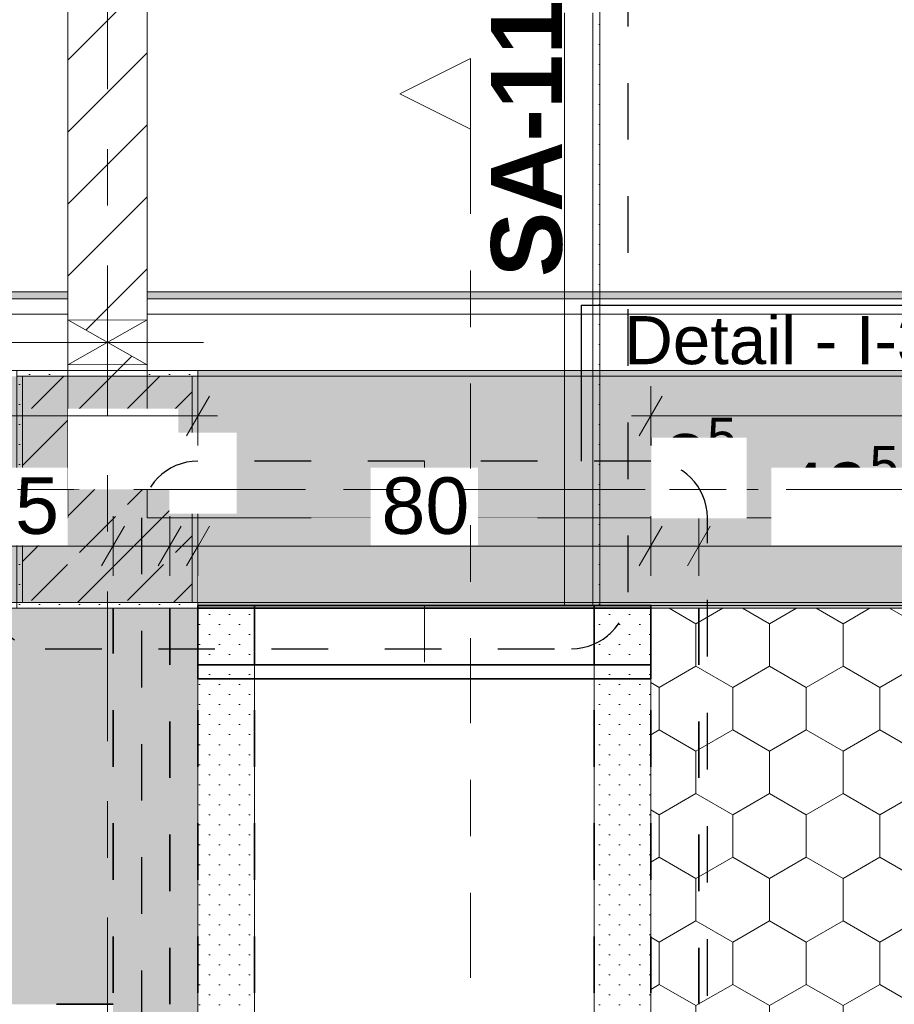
# Model space of a CAD drawing. Header units: metres. Extents: x -3.6 to 85.2, y -11 to 16.8.
# Tile 397 of 508: x 32.8 to 34.3, y 7.4 to 9.1. Entities that reach past the tile are written whole.
import ezdxf

# ---------------------------------------------------------------- set-up
doc = ezdxf.new("R2010")
doc.units = ezdxf.units.M
doc.header["$MEASUREMENT"] = 0
for name, pattern in [('Achse', [0.2, 0.1, -0.05, 0, -0.05]), ('Punktlinie eng', [0.0375, 0.0125, -0.025]), ('Punktlinie weit', [0.06, 0.01, -0.05]), ('Schnittlinie', [0.3, 0.15, -0.075, 0, -0.075]), ('Strichlinie doppelt', [0.546806, 0.264583, -0.105833, 0.070556, -0.105833]), ('Strichlinie eng', [0.115, 0.075, -0.04]), ('Untersicht', [0.1, 0.075, -0.025]), ('Wipeout_Contour', [1, 0, -1])]:
    doc.linetypes.add(name, pattern=pattern)
for name, color, linetype in [('154 - Bemaßung_ Beschriftung.Ausbau - Deckenspiegel', 7, 'Continuous'), ('203 - Marker.Schnitt - Ausbaudetail SA', 7, 'Continuous'), ('208 - Marker.Detail', 7, 'Continuous'), ('451 - Universal.Achsen Raster', 7, 'Continuous'), ('605 - Struktur.Wand Innen', 7, 'Continuous'), ('607 - Struktur.Stütze', 7, 'Continuous'), ('608 - Struktur.Träger', 7, 'Continuous'), ('Abbruch_605 - Struktur.Wand Innen', 7, 'Continuous'), ('Neubau_605 - Struktur.Wand Innen', 7, 'Continuous'), ('Neubau_606 - Struktur.Wand Innen Ausbau', 7, 'Continuous'), ('Neubau_651 - Abdeckung.Decke abgehängt_ bekleidet', 7, 'Continuous'), ('Neubau_653 - Abdeckung.TB Verkofferung', 7, 'Continuous')]:
    doc.layers.add(name, color=color, linetype=linetype)
doc.styles.add('ERSTELLTER_STIL_1', font='txt')
doc.styles.add('ERSTELLTER_STIL_2', font='txt')
doc.linetypes.add('Abbruch 1', pattern='A,0,[1,2022.0244.A_L5A-PL04.03_iB_Deckenspiegel 1.OG1.Shx,S=0.001984,R=0,X=0,Y=0],-0.25,0', length=0.25)
doc.dimstyles.new('ERSTELLTER_STIL__1', dxfattribs={"dimtxt": 0.1, "dimasz": 0.0532, "dimexe": 0.18, "dimexo": 0.0625, "dimgap": 0, "dimtad": 1, "dimtih": 1, "dimtoh": 1, "dimzin": 0, "dimdsep": 46, "dimtxsty": 'ERSTELLTER_STIL_2', "dimblk": 'ARROWHEAD_2', "dimblk1": 'ARROWHEAD_2', "dimblk2": 'ARROWHEAD_2', "dimcen": 0.09, "dimse1": 1, "dimse2": 1, "dimclrd": 7, "dimclre": 7, "dimclrt": 7, "dimazin": 0, "dimtfac": 1, "dimtdec": 4, "dimtmove": 0, "dimatfit": 3, "dimfxl": 1, "dimtolj": 1, "dimtzin": 0, "dimarcsym": 0})
doc.dimstyles.new('ERSTELLTER_STIL__2', dxfattribs={"dimtxt": 0.1, "dimasz": 0.0532, "dimexe": 0.18, "dimexo": 0.0625, "dimgap": 0, "dimtad": 1, "dimtih": 1, "dimtoh": 1, "dimzin": 0, "dimdsep": 46, "dimtxsty": 'ERSTELLTER_STIL_2', "dimblk": 'ARROWHEAD_2', "dimblk1": 'ARROWHEAD_2', "dimblk2": 'ARROWHEAD_2', "dimcen": 0.09, "dimse1": 1, "dimse2": 1, "dimclrd": 7, "dimclre": 7, "dimclrt": 7, "dimazin": 0, "dimtfac": 1, "dimtdec": 4, "dimtmove": 2, "dimatfit": 3, "dimfxl": 1, "dimtolj": 1, "dimtzin": 0, "dimarcsym": 0})
pattern_1 = [(45, (0, 0), (-0.01767767, 0.01767767), [0, -0.025])]
pattern_2 = [(45, (0, 0), (-0.08485281, 0.08485281), []), (45, (-0.04243, 0.04243), (-0.08485281, 0.08485281), [0.09, -0.03])]
pattern_3 = [(90, (0, 0), (-0.12990375, 0), [0.075, -0.15]), (90, (-0.06495, 0.1125), (-0.12990375, 0), [0.075, -0.15]), (150, (5e-18, 0.075), (0.06495188, 0.11249995), [0.075, -0.15]), (150, (-0.1299, 0.075), (0.06495188, 0.11249995), [0.075, -0.15]), (210, (0, 0), (-0.06495187, 0.11249995), [0.075, -0.15]), (210, (-0.1299, 8e-18), (-0.06495187, 0.11249995), [0.075, -0.15])]
pattern_4 = [(45, (0, 0), (-0.0636396, 0.0636396), [])]

# ---------------------------------------------------------------- blocks, each defined once
blk = doc.blocks.new('*D310')
at = {"layer": '154 - Bemaßung_ Beschriftung.Ausbau - Deckenspiegel', "color": 7, "linetype": 'Continuous', "lineweight": 5}
for p, q in [((32.59, 8.1475), (32.59, 8.2525)), ((32.94, 8.1475), (32.94, 8.2525)), ((32.6102, 8.235), (32.5698, 8.165)), ((32.9602, 8.235), (32.9198, 8.165)), ((32.59, 8.2), (32.94, 8.2))]:
    blk.add_line(p, q, dxfattribs=at)
at = {"color": 254, "linetype": 'Wipeout_Contour', "lineweight": 0, "ltscale": 135.183038}
blk.add_wipeout([(32.6704, 8.2012), (32.8596, 8.2012), (32.8596, 8.3387), (32.6704, 8.3387)], dxfattribs=at).dxf.layer = '154 - Bemaßung_ Beschriftung.Ausbau - Deckenspiegel'
at = {"layer": '154 - Bemaßung_ Beschriftung.Ausbau - Deckenspiegel', "color": 7, "lineweight": 5, "insert": (32.6891, 8.22), "char_height": 0.1, "attachment_point": 7, "style": 'ERSTELLTER_STIL_2'}
blk.add_mtext('\\A1;{\\pql;\\fArial|b0|i0|c0|p38;35}', dxfattribs=at)
at = {"color": 254, "linetype": 'Wipeout_Contour', "lineweight": 0, "ltscale": 136.030381}
blk.add_wipeout([(32.8605, 8.3), (33.0552, 8.3), (33.0552, 8.4429), (32.8605, 8.4429)], dxfattribs=at).dxf.layer = '154 - Bemaßung_ Beschriftung.Ausbau - Deckenspiegel'
at = {"layer": '154 - Bemaßung_ Beschriftung.Ausbau - Deckenspiegel', "color": 7, "lineweight": 5, "insert": (32.882, 8.3215), "char_height": 0.1, "attachment_point": 7, "style": 'ERSTELLTER_STIL_2'}
blk.add_mtext('\\A1;{\\pql;\\fArial|b0|i0|c0|p38;10}', dxfattribs=at)
blk = doc.blocks.new('ARROWHEAD_2')
at = {"color": 0, "linetype": 'Continuous', "lineweight": 0}
for p, q in [((-0.378, -0.655), (0.378, 0.655)), ((0, 0), (-1, 0))]:
    blk.add_line(p, q, dxfattribs=at)
blk = doc.blocks.new('*D311')
at = {"layer": '154 - Bemaßung_ Beschriftung.Ausbau - Deckenspiegel', "color": 7, "linetype": 'Continuous', "lineweight": 5}
for p, q in [((32.94, 8.1475), (32.94, 8.2525)), ((33.04, 8.1475), (33.04, 8.2525)), ((32.9602, 8.235), (32.9198, 8.165)), ((33.0602, 8.235), (33.0198, 8.165)), ((32.94, 8.2), (33.04, 8.2))]:
    blk.add_line(p, q, dxfattribs=at)
at = {"color": 254, "linetype": 'Wipeout_Contour', "lineweight": 0, "ltscale": 136.030381}
blk.add_wipeout([(32.8605, 8.3), (33.0552, 8.3), (33.0552, 8.4429), (32.8605, 8.4429)], dxfattribs=at).dxf.layer = '154 - Bemaßung_ Beschriftung.Ausbau - Deckenspiegel'
at = {"color": 254, "linetype": 'Wipeout_Contour', "lineweight": 0, "ltscale": 136.535541}
blk.add_wipeout([(33.0394, 8.2572), (33.1582, 8.2572), (33.1582, 8.4001), (33.0394, 8.4001)], dxfattribs=at).dxf.layer = '154 - Bemaßung_ Beschriftung.Ausbau - Deckenspiegel'
blk = doc.blocks.new('*D312')
at = {"layer": '154 - Bemaßung_ Beschriftung.Ausbau - Deckenspiegel', "color": 7, "linetype": 'Continuous', "lineweight": 5}
for p, q in [((33.04, 8.1475), (33.04, 8.2525)), ((33.09, 8.1475), (33.09, 8.2525)), ((33.0602, 8.235), (33.0198, 8.165)), ((33.1102, 8.235), (33.0698, 8.165)), ((33.04, 8.2), (33.09, 8.2))]:
    blk.add_line(p, q, dxfattribs=at)
at = {"color": 254, "linetype": 'Wipeout_Contour', "lineweight": 0, "ltscale": 136.030381}
blk.add_wipeout([(32.8605, 8.3), (33.0552, 8.3), (33.0552, 8.4429), (32.8605, 8.4429)], dxfattribs=at).dxf.layer = '154 - Bemaßung_ Beschriftung.Ausbau - Deckenspiegel'
at = {"color": 254, "linetype": 'Wipeout_Contour', "lineweight": 0, "ltscale": 136.535541}
blk.add_wipeout([(33.0394, 8.2572), (33.1582, 8.2572), (33.1582, 8.4001), (33.0394, 8.4001)], dxfattribs=at).dxf.layer = '154 - Bemaßung_ Beschriftung.Ausbau - Deckenspiegel'
at = {"layer": '154 - Bemaßung_ Beschriftung.Ausbau - Deckenspiegel', "color": 7, "lineweight": 5, "insert": (33.0609, 8.2787), "char_height": 0.1, "attachment_point": 7, "style": 'ERSTELLTER_STIL_2'}
blk.add_mtext('\\A1;{\\pql;\\fArial|b0|i0|c0|p38;5}', dxfattribs=at)
blk = doc.blocks.new('*D313')
at = {"layer": '154 - Bemaßung_ Beschriftung.Ausbau - Deckenspiegel', "color": 7, "linetype": 'Continuous', "lineweight": 5}
for p, q in [((33.09, 8.1475), (33.09, 8.2525)), ((33.89, 8.1475), (33.89, 8.2525)), ((33.1102, 8.235), (33.0698, 8.165)), ((33.9102, 8.235), (33.8698, 8.165)), ((33.09, 8.2), (33.89, 8.2))]:
    blk.add_line(p, q, dxfattribs=at)
at = {"color": 254, "linetype": 'Wipeout_Contour', "lineweight": 0, "ltscale": 136.535541}
blk.add_wipeout([(33.0394, 8.2572), (33.1582, 8.2572), (33.1582, 8.4001), (33.0394, 8.4001)], dxfattribs=at).dxf.layer = '154 - Bemaßung_ Beschriftung.Ausbau - Deckenspiegel'
at = {"color": 254, "linetype": 'Wipeout_Contour', "lineweight": 0, "ltscale": 137.996461}
blk.add_wipeout([(33.3954, 8.2012), (33.5846, 8.2012), (33.5846, 8.3387), (33.3954, 8.3387)], dxfattribs=at).dxf.layer = '154 - Bemaßung_ Beschriftung.Ausbau - Deckenspiegel'
at = {"layer": '154 - Bemaßung_ Beschriftung.Ausbau - Deckenspiegel', "color": 7, "lineweight": 5, "insert": (33.4141, 8.22), "char_height": 0.1, "attachment_point": 7, "style": 'ERSTELLTER_STIL_2'}
blk.add_mtext('\\A1;{\\pql;\\fArial|b0|i0|c0|p38;80}', dxfattribs=at)
blk = doc.blocks.new('*D314')
at = {"layer": '154 - Bemaßung_ Beschriftung.Ausbau - Deckenspiegel', "color": 7, "linetype": 'Continuous', "lineweight": 5}
for p, q in [((33.89, 8.1475), (33.89, 8.2525)), ((33.975, 8.1475), (33.975, 8.2525)), ((33.9102, 8.235), (33.8698, 8.165)), ((33.9952, 8.235), (33.9548, 8.165)), ((33.89, 8.2), (33.975, 8.2))]:
    blk.add_line(p, q, dxfattribs=at)
at = {"layer": '154 - Bemaßung_ Beschriftung.Ausbau - Deckenspiegel', "color": 7, "lineweight": 5, "insert": (33.9123, 8.2686), "char_height": 0.1, "attachment_point": 7, "style": 'ERSTELLTER_STIL_2'}
blk.add_mtext('\\A1;{\\pql;\\fArial|b0|i0|c0|p38;8\\fArial|b0|i0|c0|p38;\\A1{\\H.66x;\\S5^  ;}}', dxfattribs=at)
at = {"color": 254, "linetype": 'Wipeout_Contour', "lineweight": 0, "ltscale": 139.929433}
blk.add_wipeout([(33.8909, 8.2488), (34.0597, 8.2488), (34.0597, 8.3916), (33.8909, 8.3916)], dxfattribs=at).dxf.layer = '154 - Bemaßung_ Beschriftung.Ausbau - Deckenspiegel'
blk = doc.blocks.new('*D315')
at = {"layer": '154 - Bemaßung_ Beschriftung.Ausbau - Deckenspiegel', "color": 7, "linetype": 'Continuous', "lineweight": 5}
for p, q in [((33.975, 8.1475), (33.975, 8.2525)), ((34.47, 8.1475), (34.47, 8.2525)), ((33.9952, 8.235), (33.9548, 8.165)), ((34.4902, 8.235), (34.4498, 8.165)), ((33.975, 8.2), (34.47, 8.2))]:
    blk.add_line(p, q, dxfattribs=at)
at = {"layer": '154 - Bemaßung_ Beschriftung.Ausbau - Deckenspiegel', "color": 7, "lineweight": 5, "insert": (34.1215, 8.2183), "char_height": 0.1, "attachment_point": 7, "style": 'ERSTELLTER_STIL_2'}
blk.add_mtext('\\A1;{\\pql;\\fArial|b0|i0|c0|p38;49\\fArial|b0|i0|c0|p38;\\A1{\\H.66x;\\S5^  ;}}', dxfattribs=at)
at = {"color": 254, "linetype": 'Wipeout_Contour', "lineweight": 0, "ltscale": 139.929433}
blk.add_wipeout([(33.8909, 8.2488), (34.0597, 8.2488), (34.0597, 8.3916), (33.8909, 8.3916)], dxfattribs=at).dxf.layer = '154 - Bemaßung_ Beschriftung.Ausbau - Deckenspiegel'
at = {"color": 254, "linetype": 'Wipeout_Contour', "lineweight": 0, "ltscale": 140.842191}
blk.add_wipeout([(34.1028, 8.2012), (34.3422, 8.2012), (34.3422, 8.3387), (34.1028, 8.3387)], dxfattribs=at).dxf.layer = '154 - Bemaßung_ Beschriftung.Ausbau - Deckenspiegel'
blk = doc.blocks.new('*D437')
at = {"layer": '154 - Bemaßung_ Beschriftung.Ausbau - Deckenspiegel', "color": 7, "linetype": 'Continuous', "lineweight": 5}
for p, q in [((18.37, 8.3775), (18.37, 8.4825)), ((33.09, 8.3775), (33.09, 8.4825)), ((18.3902, 8.465), (18.3498, 8.395)), ((33.0698, 8.395), (33.1102, 8.465)), ((18.3358, 8.43), (18.37, 8.43)), ((18.37, 8.43), (33.09, 8.43)), ((33.09, 8.43), (33.1242, 8.43))]:
    blk.add_line(p, q, dxfattribs=at)
at = {"color": 254, "linetype": 'Wipeout_Contour', "lineweight": 0, "ltscale": 107.020371}
blk.add_wipeout([(25.1731, 8.4286), (25.5579, 8.4286), (25.5579, 8.5714), (25.1731, 8.5714)], dxfattribs=at).dxf.layer = '154 - Bemaßung_ Beschriftung.Ausbau - Deckenspiegel'
at = {"layer": '154 - Bemaßung_ Beschriftung.Ausbau - Deckenspiegel', "color": 7, "lineweight": 5, "insert": (25.1945, 8.45), "char_height": 0.1, "attachment_point": 7, "style": 'ERSTELLTER_STIL_2'}
blk.add_mtext('\\A1;{\\pql;\\fArial|b0|i0|c0|p38;14,72}', dxfattribs=at)
blk = doc.blocks.new('*D438')
at = {"layer": '154 - Bemaßung_ Beschriftung.Ausbau - Deckenspiegel', "color": 7, "linetype": 'Continuous', "lineweight": 5}
for p, q in [((33.89, 8.3775), (33.89, 8.4825)), ((40.065, 8.3775), (40.065, 8.4825)), ((33.9102, 8.465), (33.8698, 8.395)), ((40.0448, 8.395), (40.0852, 8.465)), ((33.8558, 8.43), (33.89, 8.43)), ((33.89, 8.43), (40.065, 8.43)), ((40.065, 8.43), (40.0992, 8.43))]:
    blk.add_line(p, q, dxfattribs=at)
at = {"color": 254, "linetype": 'Wipeout_Contour', "lineweight": 0, "ltscale": 151.778067}
blk.add_wipeout([(36.8007, 8.4312), (37.1543, 8.4312), (37.1543, 8.5687), (36.8007, 8.5687)], dxfattribs=at).dxf.layer = '154 - Bemaßung_ Beschriftung.Ausbau - Deckenspiegel'
at = {"layer": '154 - Bemaßung_ Beschriftung.Ausbau - Deckenspiegel', "color": 7, "lineweight": 5, "insert": (36.8194, 8.4306), "char_height": 0.1, "attachment_point": 7, "style": 'ERSTELLTER_STIL_2'}
blk.add_mtext('\\A1;{\\pql;\\fArial|b0|i0|c0|p38;6,17\\fArial|b0|i0|c0|p38;\\A1{\\H.66x;\\S5^  ;}}', dxfattribs=at)

msp = doc.modelspace()

# ---------------------------------------------------------------- hatches: boundary and pattern name
at = {"layer": '607 - Struktur.Stütze', "linetype": 'Continuous', "lineweight": 0, "true_color": 0x000000}
h = msp.add_hatch(dxfattribs=at)
h.set_pattern_fill('Gips_0001', color=18, style=0, pattern_type=2)
h.set_pattern_definition(pattern_1)
h.paths.add_polyline_path([(32.77, 8.09), (33.09, 8.09), (33.09, 8.51), (33, 8.51), (33, 8.5), (33.08, 8.5), (33.08, 8.1), (32.78, 8.1), (32.78, 8.5), (32.86, 8.5), (32.86, 8.51), (32.77, 8.51)])
h = msp.add_hatch(dxfattribs=at)
h.set_pattern_fill('Beton__Stahlbeton_0001', color=18, style=0, pattern_type=2)
h.set_pattern_definition(pattern_2)
h.paths.add_polyline_path([(32.78, 8.1), (33.08, 8.1), (33.08, 8.5), (32.78, 8.5)])
at = {"layer": '608 - Struktur.Träger', "linetype": 'Continuous', "lineweight": 0, "true_color": 0x000000}
h = msp.add_hatch(dxfattribs=at)
h.set_pattern_fill('Gips_0001', color=18, style=0, pattern_type=2)
h.set_pattern_definition(pattern_1)
h.paths.add_polyline_path([(33.09, 8.51), (33.09, 8.5), (36.47, 8.5), (36.47, 8.51)])
at = {"layer": 'Abbruch_605 - Struktur.Wand Innen', "linetype": 'Continuous', "lineweight": 0, "true_color": 0x000000}
h = msp.add_hatch(dxfattribs=at)
h.set_pattern_fill('MW_Ziegel_0001', color=18, style=0, pattern_type=2)
h.set_pattern_definition(pattern_4)
h.paths.add_polyline_path([(33, 8.6), (32.86, 8.6), (32.93, 8.56)])
h = msp.add_hatch(dxfattribs=at)
h.set_pattern_fill('MW_Ziegel_0001', color=18, style=0, pattern_type=2)
h.set_pattern_definition(pattern_4)
h.paths.add_polyline_path([(32.86, 8.52), (33, 8.52), (32.93, 8.56)])
at = {"layer": 'Neubau_605 - Struktur.Wand Innen', "linetype": 'Continuous', "lineweight": 0, "true_color": 0x000000}
for points in [[(33.69, 8.25), (33.29, 8.25), (33.49, 8.1725)], [(33.29, 8.095), (33.69, 8.095), (33.49, 8.1725)]]:
    msp.add_hatch(color=18, dxfattribs=at).paths.add_polyline_path(points)
at = {"layer": 'Neubau_651 - Abdeckung.Decke abgehängt_ bekleidet', "linetype": 'Continuous', "lineweight": 13, "true_color": 0xffbfbf}
h = msp.add_hatch(dxfattribs=at)
h.set_pattern_fill('sechseckig_0001', color=254, style=0, pattern_type=2)
h.set_pattern_definition(pattern_3)
h.paths.add_polyline_path([(33.09, 8.09), (18.37, 8.09), (18.37, 6.135), (18.37, 6.01), (25.57, 6.01), (33.09, 6.01)])
h.paths.add_polyline_path([(21.84, 7.39), (22.54, 7.39), (22.54, 6.71), (21.84, 6.71)], flags=0)
h.paths.add_polyline_path([(27.04, 7.39), (27.74, 7.39), (27.74, 6.71), (27.04, 6.71)], flags=0)
h.paths.add_polyline_path([(32.24, 7.39), (32.94, 7.39), (32.94, 6.71), (32.24, 6.71)], flags=0)
h = msp.add_hatch(dxfattribs=at)
h.set_pattern_fill('sechseckig_0001', color=254, style=0, pattern_type=2)
h.set_pattern_definition(pattern_3)
h.paths.add_polyline_path([(33.89, 6.135), (33.89, 6.01), (40.065, 6.01), (40.065, 8.09), (33.89, 8.09)])
h.paths.add_polyline_path([(37.44, 7.39), (38.14, 7.39), (38.14, 6.71), (37.44, 6.71)], flags=0)
at = {"layer": 'Neubau_653 - Abdeckung.TB Verkofferung', "linetype": 'Continuous', "lineweight": 0, "true_color": 0x000000}
h = msp.add_hatch(dxfattribs=at)
h.set_pattern_fill('Gips_0001', color=18, style=0, pattern_type=2)
h.set_pattern_definition(pattern_1)
h.paths.add_polyline_path([(32.86, 8.6495), (29.39, 8.6495), (29.39, 8.637), (32.86, 8.637)])
h = msp.add_hatch(dxfattribs=at)
h.set_pattern_fill('Gips_0001', color=18, style=0, pattern_type=2)
h.set_pattern_definition(pattern_1)
h.paths.add_polyline_path([(36.47, 8.6495), (33, 8.6495), (33, 8.637), (36.47, 8.637)])

# ---------------------------------------------------------------- linework, layer by layer
at = {"layer": '208 - Marker.Detail', "color": 30, "linetype": 'Continuous', "lineweight": 25, "true_color": 0xff6e00}
msp.add_line((33.7673, 8.6259), (33.8173, 8.6259), dxfattribs=at)
at = {"layer": '208 - Marker.Detail', "color": 30, "linetype": 'Punktlinie eng', "lineweight": 25, "true_color": 0xff6e00}
msp.add_line((32.82, 8.0184), (33.75, 8.0184), dxfattribs=at)
at = {"layer": '605 - Struktur.Wand Innen', "color": 7, "linetype": 'Continuous', "lineweight": 13, "flags": 128}
for points in [[(33.69, 8.25), (33.29, 8.25)], [(33.29, 8.095), (33.69, 8.095)]]:
    msp.add_lwpolyline(points, dxfattribs=at)
at = {"layer": '607 - Struktur.Stütze', "color": 7, "linetype": 'Continuous', "lineweight": 5, "flags": 128}
msp.add_lwpolyline([(32.86, 8.51), (32.77, 8.51), (32.77, 8.09), (33.09, 8.09), (33.09, 8.51), (33, 8.51)], dxfattribs=at)
at = {"layer": '607 - Struktur.Stütze', "color": 7, "linetype": 'Continuous', "lineweight": 13, "flags": 128}
msp.add_lwpolyline([(32.78, 8.1), (33.08, 8.1), (33.08, 8.5), (32.78, 8.5)], close=True, dxfattribs=at)
at = {"layer": '608 - Struktur.Träger', "color": 7, "linetype": 'Continuous', "lineweight": 5}
for p, q in [((33.09, 8.51), (33.09, 8.5)), ((36.47, 8.51), (33.09, 8.51))]:
    msp.add_line(p, q, dxfattribs=at)
at = {"layer": '608 - Struktur.Träger', "color": 7, "linetype": 'Continuous', "lineweight": 13}
msp.add_line((36.47, 8.5), (33.09, 8.5), dxfattribs=at)
at = {"layer": '608 - Struktur.Träger', "color": 7, "linetype": 'Achse', "lineweight": 9}
msp.add_line((0.38, 8.3), (61.88, 8.3), dxfattribs=at)
at = {"layer": 'Abbruch_605 - Struktur.Wand Innen', "color": 7, "linetype": 'Abbruch 1', "lineweight": 18}
for p, q in [((33, 8.6), (32.86, 8.6)), ((32.86, 8.52), (33, 8.52))]:
    msp.add_line(p, q, dxfattribs=at)
at = {"layer": 'Abbruch_605 - Struktur.Wand Innen', "color": 160, "linetype": 'Abbruch 1', "lineweight": 5, "true_color": 0x3232ff}
for p, q in [((32.76, 8.56), (33.1, 8.56)), ((32.76, 8.56), (33.1, 8.56)), ((33.49, 7.995), (33.49, 8.35))]:
    msp.add_line(p, q, dxfattribs=at)
at = {"layer": 'Abbruch_605 - Struktur.Wand Innen', "color": 7, "linetype": 'Abbruch 1', "lineweight": 13}
for p, q in [((33.29, 8.25), (33.29, 8.095)), ((33.69, 8.095), (33.69, 8.25))]:
    msp.add_line(p, q, dxfattribs=at)
at = {"layer": 'Abbruch_605 - Struktur.Wand Innen', "color": 7, "linetype": 'Abbruch 1', "lineweight": 18, "flags": 128}
for points in [[(32.86, 8.6), (32.86, 8.52)], [(33, 8.52), (33, 8.6)]]:
    msp.add_lwpolyline(points, dxfattribs=at)
at = {"layer": 'Neubau_605 - Struktur.Wand Innen', "color": 1, "linetype": 'Continuous', "lineweight": 9}
for p, q in [((32.86, 8.52), (33, 8.6)), ((32.86, 8.6), (33, 8.52))]:
    msp.add_line(p, q, dxfattribs=at)
at = {"layer": 'Neubau_605 - Struktur.Wand Innen', "color": 1, "linetype": 'Strichlinie eng', "lineweight": 9}
for p, q in [((33.69, 8.095), (33.29, 8.25)), ((33.29, 8.095), (33.69, 8.25))]:
    msp.add_line(p, q, dxfattribs=at)
at = {"layer": 'Neubau_605 - Struktur.Wand Innen', "color": 1, "linetype": 'Continuous', "lineweight": 5}
msp.add_line((33.7875, 8.25), (33.7875, 8.095), dxfattribs=at)
at = {"layer": 'Neubau_606 - Struktur.Wand Innen Ausbau', "color": 1, "linetype": 'Continuous', "lineweight": 5}
msp.add_line((33.7875, 8.25), (33.7875, 9.1425), dxfattribs=at)
at = {"layer": 'Neubau_651 - Abdeckung.Decke abgehängt_ bekleidet', "color": 1, "linetype": 'Achse', "lineweight": 35}
for p, q in [((32.94, 6.01), (32.94, 8.09)), ((33.04, 8.09), (33.04, 6.01)), ((32.24, 7.39), (32.94, 7.39))]:
    msp.add_line(p, q, dxfattribs=at)
at = {"layer": 'Neubau_651 - Abdeckung.Decke abgehängt_ bekleidet', "color": 1, "linetype": 'Punktlinie weit', "lineweight": 13, "flags": 128}
for points in [[(33.09, 8.09), (18.37, 8.09), (18.37, 6.135), (18.37, 6.01), (25.57, 6.01), (33.09, 6.01)], [(33.89, 6.135), (33.89, 6.01), (40.065, 6.01), (40.065, 8.09), (33.89, 8.09)]]:
    msp.add_lwpolyline(points, close=True, dxfattribs=at)
at = {"layer": 'Neubau_653 - Abdeckung.TB Verkofferung', "color": 1, "linetype": 'Continuous', "lineweight": 9}
for p, q in [((32.86, 8.6495), (25.8, 8.6495)), ((32.86, 8.6495), (32.86, 8.25)), ((36.47, 8.6495), (33, 8.6495)), ((33, 8.6495), (33, 8.25)), ((32.86, 8.25), (25.8, 8.25)), ((36.47, 8.25), (33, 8.25))]:
    msp.add_line(p, q, dxfattribs=at)
at = {"layer": 'Neubau_653 - Abdeckung.TB Verkofferung', "color": 1, "linetype": 'Continuous', "lineweight": 5}
for p, q in [((32.86, 8.6495), (29.39, 8.6495)), ((36.47, 8.6495), (33, 8.6495)), ((32.86, 8.637), (29.39, 8.637)), ((36.47, 8.637), (33, 8.637)), ((32.86, 8.61), (29.39, 8.61)), ((36.47, 8.61), (33, 8.61)), ((32.86, 8.51), (29.39, 8.51)), ((36.47, 8.51), (33, 8.51)), ((33.79, 8.09), (33.79, 6.01))]:
    msp.add_line(p, q, dxfattribs=at)
at = {"layer": 'Neubau_653 - Abdeckung.TB Verkofferung', "color": 1, "linetype": 'Continuous', "lineweight": 5, "flags": 128}
for points in [[(32.86, 8.6495), (32.86, 8.637), (32.86, 8.61), (32.86, 8.51)], [(33, 8.6495), (33, 8.637), (33, 8.61), (33, 8.51)]]:
    msp.add_lwpolyline(points, dxfattribs=at)
at = {"layer": 'Neubau_653 - Abdeckung.TB Verkofferung', "color": 1, "linetype": 'Continuous', "lineweight": 35, "flags": 128}
for points in [[(33.79, 8.09), (33.79, 8.095)], [(33.19, 7.99), (33.19, 8.09), (33.09, 8.09), (33.09, 7.99)], [(33.89, 7.99), (33.89, 8.09), (33.79, 8.09), (33.79, 7.99)], [(33.79, 8.09), (33.79, 7.99)], [(33.09, 7.99), (33.19, 7.99)], [(33.09, 7.99), (33.09, 7.965), (33.89, 7.965), (33.89, 7.99)], [(33.79, 7.99), (33.19, 7.99)], [(33.19, 7.99), (33.79, 7.99)], [(33.79, 7.99), (33.89, 7.99)]]:
    msp.add_lwpolyline(points, dxfattribs=at)
at = {"layer": 'Neubau_653 - Abdeckung.TB Verkofferung', "color": 1, "linetype": 'Untersicht', "lineweight": 35, "flags": 128}
msp.add_lwpolyline([(33.79, 6.01), (33.79, 8.09)], dxfattribs=at)

# ---------------------------------------------------------------- texts
at = {"layer": '203 - Marker.Schnitt - Ausbaudetail SA', "color": 7, "lineweight": 13, "insert": (33.7347, 8.6754), "char_height": 0.125, "attachment_point": 7, "rotation": 90, "style": 'ERSTELLTER_STIL_1'}
msp.add_mtext('\\A1;{\\pql;\\pt0;\\fArial|b1|i0|c0|p38;SA-11}', dxfattribs=at)

# ---------------------------------------------------------------- next in the draw order: wipeouts: each hides what was drawn before it
at = {"color": 254, "linetype": 'Wipeout_Contour', "lineweight": 0, "ltscale": 138.851099}
msp.add_wipeout([(32.86, 13), (32.86, 8.6), (33, 8.6), (33, 13)], dxfattribs=at).dxf.layer = '605 - Struktur.Wand Innen'
at = {"color": 254, "linetype": 'Wipeout_Contour', "lineweight": 0, "ltscale": 136.060871}
msp.add_wipeout([(32.86, 8.5), (33, 8.5), (33, 8.52), (32.86, 8.52)], dxfattribs=at).dxf.layer = '605 - Struktur.Wand Innen'
at = {"color": 254, "linetype": 'Wipeout_Contour', "lineweight": 0, "ltscale": 137.604435}
msp.add_wipeout([(33.7375, 8.25), (33.09, 8.25), (33.09, 8.095), (33.7375, 8.095)], dxfattribs=at).dxf.layer = '605 - Struktur.Wand Innen'
at = {"color": 254, "linetype": 'Wipeout_Contour', "lineweight": 0, "ltscale": 144.293714}
msp.add_wipeout([(36.47, 8.25), (33.8, 8.25), (33.8, 8.095), (36.47, 8.095)], dxfattribs=at).dxf.layer = '605 - Struktur.Wand Innen'

# ---------------------------------------------------------------- next in the draw order: hatches: boundary and pattern name
at = {"layer": '605 - Struktur.Wand Innen', "linetype": 'Continuous', "lineweight": 0, "true_color": 0x000000}
h = msp.add_hatch(dxfattribs=at)
h.set_pattern_fill('MW_Ziegel_0001', color=18, style=0, pattern_type=2)
h.set_pattern_definition(pattern_4)
h.paths.add_polyline_path([(32.86, 13), (32.86, 8.6), (33, 8.6), (33, 13)])
h = msp.add_hatch(dxfattribs=at)
h.set_pattern_fill('MW_Ziegel_0001', color=18, style=0, pattern_type=2)
h.set_pattern_definition(pattern_4)
h.paths.add_polyline_path([(32.86, 8.5), (33, 8.5), (33, 8.52), (32.86, 8.52)])
at = {"layer": '608 - Struktur.Träger', "linetype": 'Continuous', "lineweight": 0, "true_color": 0x000000}
h = msp.add_hatch(dxfattribs=at)
h.set_pattern_fill('Beton__Stahlbeton_0001', color=18, style=0, pattern_type=2)
h.set_pattern_definition(pattern_2)
h.paths.add_polyline_path([(0.69, 8.5), (0.38, 8.5), (0.38, 8.1), (0.69, 8.1), (7.57, 8.1), (7.89, 8.1), (11.17, 8.1), (11.49, 8.1), (14.77, 8.1), (15.09, 8.1), (18.37, 8.1), (18.69, 8.1), (25.57, 8.1), (25.89, 8.1), (29.25, 8.1), (29.39, 8.1), (32.77, 8.1), (33.09, 8.1), (36.47, 8.1), (36.59, 8.1), (39.97, 8.1), (40.29, 8.1), (47.17, 8.1), (47.49, 8.1), (50.77, 8.1), (51.09, 8.1), (54.37, 8.1), (54.69, 8.1), (61.57, 8.1), (61.88, 8.1), (61.88, 8.5), (61.57, 8.5), (58.195, 8.5), (58.05, 8.5), (54.69, 8.5), (54.37, 8.5), (51.09, 8.5), (50.77, 8.5), (47.49, 8.5), (47.17, 8.5), (40.29, 8.5), (39.97, 8.5), (36.59, 8.5), (36.47, 8.5), (33.09, 8.5), (32.77, 8.5), (29.39, 8.5), (29.25, 8.5), (25.89, 8.5), (25.57, 8.5), (22.2, 8.5), (22.05, 8.5), (18.69, 8.5), (18.37, 8.5), (15.09, 8.5), (14.77, 8.5), (11.49, 8.5), (11.17, 8.5), (7.89, 8.5), (7.57, 8.5)])
h = msp.add_hatch(dxfattribs=at)
h.set_pattern_fill('Gips_0001', color=18, style=0, pattern_type=2)
h.set_pattern_definition(pattern_1)
h.paths.add_polyline_path([(33.09, 8.1), (33.09, 8.09), (39.97, 8.09), (39.97, 8.1), (36.59, 8.1), (36.59, 8.095), (36.47, 8.095), (36.47, 8.1)])
at = {"layer": 'Neubau_606 - Struktur.Wand Innen Ausbau', "linetype": 'Continuous', "lineweight": 0, "true_color": 0x000000}
h = msp.add_hatch(dxfattribs=at)
h.set_pattern_fill('Gips_0001', color=18, style=0, pattern_type=2)
h.set_pattern_definition(pattern_1)
h.paths.add_polyline_path([(33.7875, 9.1925), (33.7875, 8.25), (33.8, 8.25), (33.8, 9.1925)])
h = msp.add_hatch(dxfattribs=at)
h.set_pattern_fill('Gips_0001', color=18, style=0, pattern_type=2)
h.set_pattern_definition(pattern_1)
h.paths.add_polyline_path([(33.8, 8.25), (33.7875, 8.25), (33.7875, 8.095), (33.8, 8.095)])
at = {"layer": 'Neubau_653 - Abdeckung.TB Verkofferung', "linetype": 'Continuous', "lineweight": 0, "true_color": 0x000000}
h = msp.add_hatch(dxfattribs=at)
h.set_pattern_fill('Gips_0001', color=18, style=0, pattern_type=2)
h.set_pattern_definition(pattern_1)
h.paths.add_polyline_path([(33.19, 6.01), (33.19, 8.09), (33.09, 8.09), (33.09, 6.01)])
h = msp.add_hatch(dxfattribs=at)
h.set_pattern_fill('Gips_0001', color=18, style=0, pattern_type=2)
h.set_pattern_definition(pattern_1)
h.paths.add_polyline_path([(33.89, 6.01), (33.89, 8.09), (33.79, 8.09), (33.79, 6.01)])

# ---------------------------------------------------------------- next in the draw order: linework, layer by layer
at = {"layer": '605 - Struktur.Wand Innen', "color": 7, "linetype": 'Continuous', "lineweight": 13}
for p, q in [((33.7375, 8.095), (33.7875, 8.095)), ((33.7875, 8.095), (33.8, 8.095))]:
    msp.add_line(p, q, dxfattribs=at)
at = {"layer": '605 - Struktur.Wand Innen', "color": 7, "linetype": 'Continuous', "lineweight": 18, "flags": 128}
for points in [[(32.86, 13), (32.86, 8.6)], [(33, 8.6), (33, 13)], [(32.86, 8.52), (32.86, 8.5)], [(33, 8.5), (33, 8.52)]]:
    msp.add_lwpolyline(points, dxfattribs=at)
at = {"layer": '605 - Struktur.Wand Innen', "color": 7, "linetype": 'Continuous', "lineweight": 13, "flags": 128}
for points in [[(33.29, 8.25), (33.09, 8.25)], [(33.7375, 8.25), (33.69, 8.25)], [(36.47, 8.25), (33.8, 8.25)], [(33.09, 8.095), (33.29, 8.095)], [(33.69, 8.095), (36.53, 8.095)]]:
    msp.add_lwpolyline(points, dxfattribs=at)
at = {"layer": '608 - Struktur.Träger', "color": 7, "linetype": 'Continuous', "lineweight": 13}
for p, q in [((0.38, 8.51), (61.88, 8.51)), ((33.09, 8.5), (32.77, 8.5)), ((0.38, 8.09), (61.88, 8.09))]:
    msp.add_line(p, q, dxfattribs=at)
at = {"layer": '608 - Struktur.Träger', "color": 7, "linetype": 'Continuous', "lineweight": 5}
for p in [(33.09, 8.1), (39.97, 8.09)]:
    msp.add_line(p, (33.09, 8.09), dxfattribs=at)
at = {"layer": '608 - Struktur.Träger', "color": 7, "linetype": 'Continuous', "lineweight": 13, "flags": 128}
msp.add_lwpolyline([(61.88, 8.1), (61.57, 8.1), (54.69, 8.1), (54.37, 8.1), (51.09, 8.1), (50.77, 8.1), (47.49, 8.1), (47.17, 8.1), (40.29, 8.1), (39.97, 8.1), (36.59, 8.1), (36.47, 8.1), (33.09, 8.1), (32.77, 8.1), (29.39, 8.1)], dxfattribs=at)
at = {"layer": 'Neubau_605 - Struktur.Wand Innen', "color": 1, "linetype": 'Continuous', "lineweight": 5}
for p, q in [((33.7375, 8.25), (33.7375, 8.095)), ((33.7375, 8.25), (33.7375, 8.095)), ((33.8, 8.095), (33.8, 8.25)), ((33.8, 8.095), (33.8, 8.25))]:
    msp.add_line(p, q, dxfattribs=at)
at = {"layer": 'Neubau_606 - Struktur.Wand Innen Ausbau', "color": 1, "linetype": 'Continuous', "lineweight": 5, "flags": 128}
for points in [[(33.8, 8.25), (33.8, 9.1925)], [(33.7375, 9.1425), (33.7375, 8.25)]]:
    msp.add_lwpolyline(points, dxfattribs=at)
at = {"layer": 'Neubau_651 - Abdeckung.Decke abgehängt_ bekleidet', "color": 1, "linetype": 'Achse', "lineweight": 35}
msp.add_line((33.975, 8.09), (33.975, 6.01), dxfattribs=at)
at = {"layer": 'Neubau_653 - Abdeckung.TB Verkofferung', "color": 1, "linetype": 'Continuous', "lineweight": 5}
for p, q in [((33.19, 8.09), (33.09, 8.09)), ((33.09, 8.09), (33.09, 6.01)), ((33.19, 8.09), (33.19, 6.01)), ((33.89, 8.09), (33.79, 8.09)), ((33.89, 8.09), (33.89, 6.01))]:
    msp.add_line(p, q, dxfattribs=at)
at = {"layer": 'Neubau_653 - Abdeckung.TB Verkofferung', "color": 1, "linetype": 'Continuous', "lineweight": 35, "flags": 128}
for points in [[(33.09, 8.095), (33.19, 8.095)], [(33.09, 8.09), (33.09, 8.095)], [(33.19, 8.095), (33.79, 8.095)], [(33.19, 8.09), (33.19, 8.095)], [(33.79, 8.095), (33.89, 8.095)], [(33.89, 8.09), (33.89, 8.095)], [(33.19, 8.09), (33.09, 8.09)], [(33.19, 8.09), (33.79, 8.09)], [(33.19, 7.99), (33.19, 8.09)], [(33.89, 8.09), (33.79, 8.09)]]:
    msp.add_lwpolyline(points, dxfattribs=at)
at = {"layer": 'Neubau_653 - Abdeckung.TB Verkofferung', "color": 1, "linetype": 'Untersicht', "lineweight": 35, "flags": 128}
for points in [[(33.09, 8.09), (33.19, 8.09)], [(33.09, 6.01), (33.09, 8.09)], [(33.19, 6.01), (33.19, 8.09)], [(33.79, 8.09), (33.89, 8.09)], [(33.89, 6.01), (33.89, 8.09)]]:
    msp.add_lwpolyline(points, dxfattribs=at)

# ---------------------------------------------------------------- next in the draw order: dimensions: what is measured, and where the dimension line sits
at = {"layer": '154 - Bemaßung_ Beschriftung.Ausbau - Deckenspiegel', "color": 7, "linetype": 'Continuous', "lineweight": 5}
dim = msp.add_linear_dim(base=(32.94, 8.2), p1=(32.59, 8.09), p2=(32.94, 8.09), dimstyle='ERSTELLTER_STIL__1', dxfattribs=at)
dim.commit()
dim.dimension.update_dxf_attribs({"geometry": '*D310', "text_midpoint": (32.7653, 8.27), "dimtype": 160})

# ---------------------------------------------------------------- next in the draw order: dimensions: what is measured, and where the dimension line sits
dim = msp.add_linear_dim(base=(33.04, 8.2), p1=(32.94, 8.09), p2=(33.04, 8.09), dimstyle='ERSTELLTER_STIL__2', dxfattribs=at)
dim.commit()
dim.dimension.update_dxf_attribs({"geometry": '*D311', "text_midpoint": (32.9582, 8.3715), "dimtype": 160})

# ---------------------------------------------------------------- next in the draw order: dimensions: what is measured, and where the dimension line sits
dim = msp.add_linear_dim(base=(33.09, 8.2), p1=(33.04, 8.09), p2=(33.09, 8.09), dimstyle='ERSTELLTER_STIL__2', dxfattribs=at)
dim.commit()
dim.dimension.update_dxf_attribs({"geometry": '*D312', "text_midpoint": (33.099, 8.3287), "dimtype": 160})

# ---------------------------------------------------------------- next in the draw order: dimensions: what is measured, and where the dimension line sits
dim = msp.add_linear_dim(base=(33.89, 8.2), p1=(33.09, 8.09), p2=(33.89, 8.09), dimstyle='ERSTELLTER_STIL__1', dxfattribs=at)
dim.commit()
dim.dimension.update_dxf_attribs({"geometry": '*D313', "text_midpoint": (33.4903, 8.27), "dimtype": 160})

# ---------------------------------------------------------------- next in the draw order: linework, layer by layer
at = {"layer": '203 - Marker.Schnitt - Ausbaudetail SA', "color": 7, "linetype": 'Schnittlinie', "lineweight": 13}
msp.add_line((33.5714, 8.937), (33.5714, 4.763), dxfattribs=at)
at = {"layer": '208 - Marker.Detail', "color": 30, "linetype": 'Continuous', "lineweight": 25, "true_color": 0xff6e00}
msp.add_line((33.7673, 8.6259), (33.7673, 8.35), dxfattribs=at)

# ---------------------------------------------------------------- next in the draw order: dimensions: what is measured, and where the dimension line sits
at = {"layer": '154 - Bemaßung_ Beschriftung.Ausbau - Deckenspiegel', "color": 7, "linetype": 'Continuous', "lineweight": 5}
for base, p1, p2, picture, middle in [((33.97497, 8.19998), (33.88999, 8.08998), (33.97497, 8.08998), '*D314', (34.08548, 8.32022)), ((33.09, 8.43), (18.37, 8.09), (33.09, 8.095), '*D437', (25.3625, 8.5))]:
    dim = msp.add_linear_dim(base=base, p1=p1, p2=p2, dimstyle='ERSTELLTER_STIL__2', dxfattribs=at)
    dim.commit()
    dim.dimension.update_dxf_attribs({"geometry": picture, "text_midpoint": middle, "dimtype": 160})

# ---------------------------------------------------------------- next in the draw order: linework, layer by layer
at = {"layer": '208 - Marker.Detail', "color": 30, "linetype": 'Punktlinie eng', "lineweight": 25, "true_color": 0xff6e00}
msp.add_line((32.99, 8.25), (32.99, 5.805), dxfattribs=at)
for centre, start, end in [((33.09, 8.25), 90, 180), ((32.82, 8.1184), 180, 270)]:
    msp.add_arc(centre, 0.1, start, end, dxfattribs=at)
at = {"layer": '451 - Universal.Achsen Raster', "color": 160, "linetype": 'Strichlinie doppelt', "lineweight": 9, "true_color": 0x3232ff}
msp.add_line((32.93, -10.585), (32.93, 16.355), dxfattribs=at)

# ---------------------------------------------------------------- next in the draw order: dimensions: what is measured, and where the dimension line sits
at = {"layer": '154 - Bemaßung_ Beschriftung.Ausbau - Deckenspiegel', "color": 7, "linetype": 'Continuous', "lineweight": 5}
dim = msp.add_linear_dim(base=(34.4699749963, 8.1999822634), p1=(33.9749749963, 8.089982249), p2=(34.4699749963, 8.089982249), dimstyle='ERSTELLTER_STIL__1', dxfattribs=at)
dim.commit()
dim.dimension.update_dxf_attribs({"geometry": '*D315', "text_midpoint": (34.3328412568, 8.2699822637), "dimtype": 160})

# ---------------------------------------------------------------- next in the draw order: wipeouts: each hides what was drawn before it
at = {"color": 254, "linetype": 'Wipeout_Contour', "lineweight": 0, "ltscale": 103.672569}
msp.add_wipeout([(33.5714, 9.062), (33.4464, 8.9995), (33.5714, 8.937)], dxfattribs=at).dxf.layer = '203 - Marker.Schnitt - Ausbaudetail SA'

# ---------------------------------------------------------------- next in the draw order: linework, layer by layer
at = {"layer": '203 - Marker.Schnitt - Ausbaudetail SA', "color": 7, "linetype": 'Continuous', "lineweight": 13, "flags": 128}
msp.add_lwpolyline([(33.5714, 9.062), (33.5714, 8.937), (33.4464, 8.9995)], close=True, dxfattribs=at)

# ---------------------------------------------------------------- next in the draw order: dimensions: what is measured, and where the dimension line sits
at = {"layer": '154 - Bemaßung_ Beschriftung.Ausbau - Deckenspiegel', "color": 7, "linetype": 'Continuous', "lineweight": 5}
dim = msp.add_linear_dim(base=(40.06497, 8.42998), p1=(33.88999, 8.095), p2=(40.06497, 8.09998), dimstyle='ERSTELLTER_STIL__1', dxfattribs=at)
dim.commit()
dim.dimension.update_dxf_attribs({"geometry": '*D438', "text_midpoint": (37.08435, 8.49998), "dimtype": 160})

# ---------------------------------------------------------------- next in the draw order: linework, layer by layer
at = {"layer": '208 - Marker.Detail', "color": 30, "linetype": 'Punktlinie eng', "lineweight": 25, "true_color": 0xff6e00}
for p, q in [((33.85, 8.1184), (33.85, 9.155)), ((33.89, 8.35), (33.09, 8.35)), ((33.99, 5.805), (33.99, 8.25))]:
    msp.add_line(p, q, dxfattribs=at)
at = {"layer": '208 - Marker.Detail', "color": 30, "linetype": 'Continuous', "lineweight": 25, "true_color": 0xff6e00}
msp.add_line((33.8173, 8.6259), (35.5673, 8.6259), dxfattribs=at)
at = {"layer": '208 - Marker.Detail', "color": 30, "linetype": 'Punktlinie eng', "lineweight": 25, "true_color": 0xff6e00}
for centre, start, end in [((33.89, 8.25), 0, 90), ((33.75, 8.1184), 270, 0)]:
    msp.add_arc(centre, 0.1, start, end, dxfattribs=at)
at = {"layer": '451 - Universal.Achsen Raster', "color": 160, "linetype": 'Strichlinie doppelt', "lineweight": 9, "true_color": 0x3232ff}
msp.add_line((64.935, 8.3), (-3.175, 8.3), dxfattribs=at)

# ---------------------------------------------------------------- next in the draw order: texts
at = {"layer": '208 - Marker.Detail', "color": 30, "lineweight": 25, "true_color": 0xff6e00, "insert": (33.8433, 8.6064), "char_height": 0.085, "attachment_point": 1, "style": 'ERSTELLTER_STIL_2'}
msp.add_mtext('\\A1;{\\pql;\\fArial|b0|i0|c0|p38;Detail - I-30 Kanal an Mauerwerk}', dxfattribs=at)

doc.saveas('drawing.dxf')
